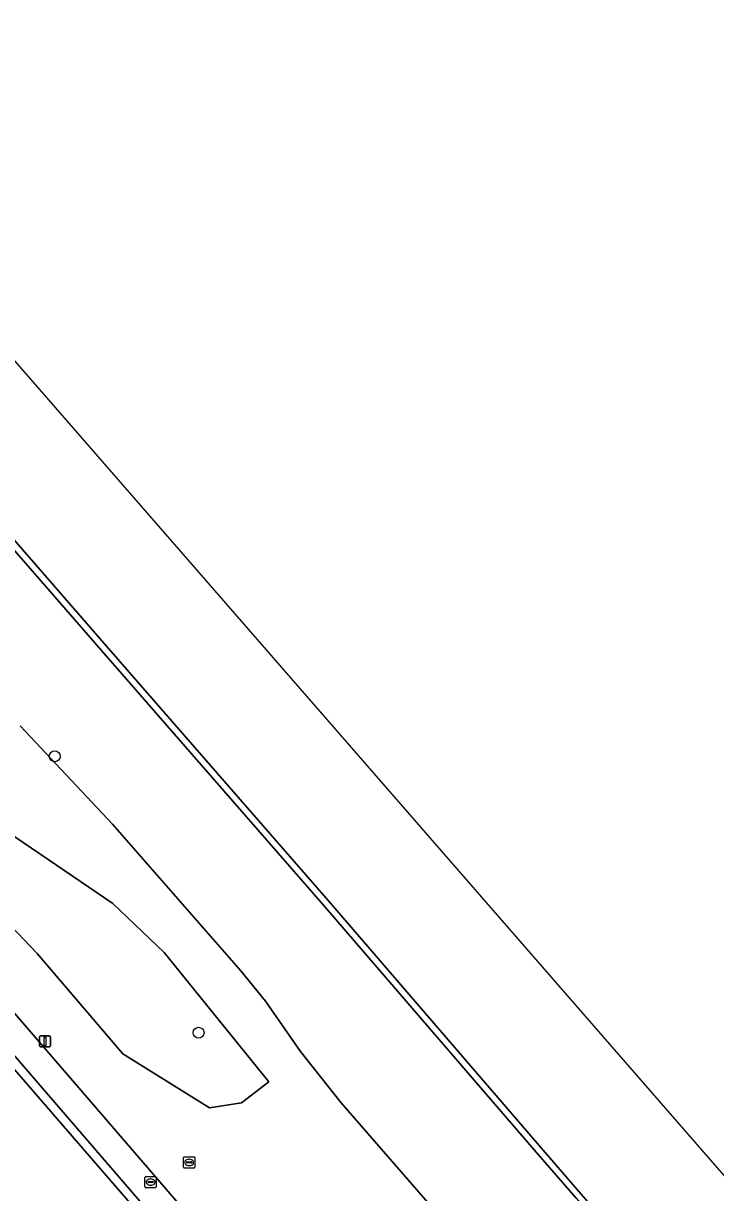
# Model space of a CAD drawing. Extents: x 155887 to 156869, y 383880 to 384678.
# Drawn here: x 156675.3 to 156737.2, y 384573.8 to 384678.4 of the extents above; entities that cross this region are included whole.
import ezdxf

# ---------------------------------------------------------------- set-up
doc = ezdxf.new("R2010")
doc.units = 0
for name, color, linetype in [('IMGEO_Boom', 7, 'Continuous'), ('IMGEO_Erf', 7, 'Continuous'), ('IMGEO_Groenvoorziening', 7, 'Continuous'), ('IMGEO_Haag', 7, 'Continuous'), ('IMGEO_Hek', 7, 'Continuous'), ('IMGEO_Kademuur', 7, 'Continuous'), ('IMGEO_Lichtmast', 7, 'Continuous'), ('IMGEO_Loofbos', 7, 'Continuous'), ('IMGEO_Rijbaan_lokaal_open', 7, 'Continuous'), ('IMGEO_Rioolput', 7, 'Continuous'), ('IMGEO_Waterloop', 7, 'Continuous')]:
    doc.layers.add(name, color=color, linetype=linetype)

msp = doc.modelspace()

# ---------------------------------------------------------------- linework, layer by layer
at = {"layer": 'IMGEO_Boom'}
for centre in [(156678.1, 384612.86), (156690.96, 384588.14)]:
    msp.add_circle(centre, 0.489, dxfattribs=at)
at = {"layer": 'IMGEO_Erf'}
msp.add_lwpolyline([(156681.19, 384577.12), (156663.99, 384596.98), (156641.09, 384577.26), (156672, 384535.8), (156697.77, 384557.95), (156697.59, 384558.16)], close=True, dxfattribs=at)
at = {"layer": 'IMGEO_Groenvoorziening'}
for points in [[(156632.07, 384660.58), (156628.77, 384657.34), (156623.54, 384653.69), (156620.61, 384652.34), (156622.1, 384650.59), (156623.23, 384649.26), (156664.62, 384601.33), (156701.63, 384558.41)], [(156716.02, 384567.72), (156703.71, 384581.87), (156700.08, 384586.47), (156696.95, 384590.95), (156694.73, 384593.66), (156683.26, 384606.79), (156675, 384615.59)]]:
    msp.add_lwpolyline(points, dxfattribs=at)
for points in [[(156673.1, 384606.62), (156670.73, 384605.82), (156669.43, 384602.66), (156676.52, 384595.22), (156684.18, 384586.26), (156691.95, 384581.42), (156694.8, 384581.88), (156697.24, 384583.74), (156687.9, 384595.3), (156683.3, 384599.69)], [(156673.1, 384606.62), (156683.3, 384599.69), (156687.9, 384595.3), (156697.24, 384583.74), (156694.8, 384581.88), (156691.95, 384581.42), (156684.18, 384586.26), (156676.52, 384595.22), (156669.43, 384602.66), (156670.73, 384605.82)], [(156697.59, 384558.16), (156697.77, 384557.95), (156698.32, 384558.42), (156698.13, 384558.65), (156665.07, 384596.98), (156664.61, 384597.51), (156663.99, 384596.98), (156681.19, 384577.12)]]:
    msp.add_lwpolyline(points, close=True, dxfattribs=at)
at = {"layer": 'IMGEO_Haag'}
msp.add_lwpolyline([(156697.59, 384558.16), (156697.77, 384557.95), (156698.32, 384558.42), (156698.13, 384558.65), (156665.07, 384596.98), (156664.61, 384597.51), (156663.99, 384596.98), (156681.19, 384577.12)], close=True, dxfattribs=at)
at = {"layer": 'IMGEO_Hek'}
msp.add_lwpolyline([(156681.19, 384577.12), (156697.59, 384558.16)], dxfattribs=at)
at = {"layer": 'IMGEO_Kademuur'}
msp.add_lwpolyline([(156639.81, 384671.07), (156642.38, 384668.11), (156658.93, 384649.12), (156682.29, 384622.31), (156702.14, 384599.54), (156721.16, 384577.47), (156724.72, 384573.34), (156728.66, 384568.77), (156730.17, 384567.03), (156730.96, 384566.11), (156731.42, 384566.5), (156721.61, 384577.86), (156702.59, 384599.93), (156682.74, 384622.7), (156659.38, 384649.52), (156642.83, 384668.51), (156640.27, 384671.46)], close=True, dxfattribs=at)
at = {"layer": 'IMGEO_Lichtmast'}
for p, q in [((156676.74, 384586.97), (156676.74, 384587.77)), ((156676.74, 384587.77), (156676.74, 384586.97)), ((156676.84, 384587.87), (156677.63, 384587.87)), ((156677.63, 384587.87), (156676.84, 384587.87)), ((156677.73, 384587.77), (156677.73, 384586.97)), ((156677.73, 384586.97), (156677.73, 384587.77)), ((156677.63, 384586.87), (156676.84, 384586.87)), ((156676.84, 384586.87), (156677.63, 384586.87))]:
    msp.add_line(p, q, dxfattribs=at)
msp.add_lwpolyline([(156677.16, 384587.74), (156677.31, 384587.74), (156677.31, 384586.99), (156677.16, 384586.99), (156677.16, 384587.74)], dxfattribs=at)
for centre, start, end in [((156676.84, 384587.77), 90, 180), ((156676.84, 384587.77), 90, 180), ((156677.63, 384587.77), 0, 90), ((156677.63, 384587.77), 360, 90), ((156676.84, 384586.97), 180, 270), ((156676.84, 384586.97), 180, 270), ((156677.63, 384586.97), 270, 0), ((156677.63, 384586.97), 270, 0)]:
    msp.add_arc(centre, 0.1, start, end, dxfattribs=at)
at = {"layer": 'IMGEO_Loofbos'}
for points in [[(156724.72, 384573.34), (156721.16, 384577.47), (156702.14, 384599.54), (156682.29, 384622.31), (156658.93, 384649.12)], [(156675, 384615.59), (156683.26, 384606.79), (156694.73, 384593.66), (156696.95, 384590.95), (156700.08, 384586.47), (156703.71, 384581.87), (156716.02, 384567.72)]]:
    msp.add_lwpolyline(points, dxfattribs=at)
at = {"layer": 'IMGEO_Rijbaan_lokaal_open'}
msp.add_lwpolyline([(156746.36, 384506.52), (156701.63, 384558.41), (156664.62, 384601.33), (156623.23, 384649.26), (156622.1, 384650.59), (156620.17, 384648.93), (156622.83, 384645.85), (156660.15, 384602.65), (156660.28, 384602.5), (156660.87, 384601.82), (156664.61, 384597.51), (156665.07, 384596.98), (156698.13, 384558.65), (156698.32, 384558.42), (156702.06, 384554.11), (156739.97, 384510.11)], dxfattribs=at)
at = {"layer": 'IMGEO_Rioolput'}
for p, q in [((156689.62, 384576.12), (156689.62, 384576.97)), ((156689.69, 384577.04), (156690.54, 384577.04)), ((156690.62, 384576.97), (156690.62, 384576.12)), ((156690.54, 384576.04), (156689.69, 384576.04)), ((156689.87, 384576.54), (156689.87, 384576.55)), ((156690.31, 384576.5), (156689.91, 384576.5)), ((156689.92, 384576.59), (156690.32, 384576.59)), ((156690.1, 384576.82), (156690.13, 384576.82)), ((156690.13, 384576.26), (156690.1, 384576.26)), ((156690.36, 384576.55), (156690.36, 384576.54)), ((156686.17, 384574.36), (156686.17, 384575.21)), ((156686.25, 384575.28), (156687.1, 384575.28)), ((156686.66, 384575.06), (156686.69, 384575.06)), ((156687.18, 384575.21), (156687.18, 384574.36)), ((156687.1, 384574.28), (156686.25, 384574.28)), ((156686.43, 384574.78), (156686.43, 384574.79)), ((156686.87, 384574.74), (156686.47, 384574.74)), ((156686.48, 384574.83), (156686.87, 384574.83)), ((156686.68, 384574.5), (156686.66, 384574.5)), ((156686.92, 384574.79), (156686.92, 384574.78))]:
    msp.add_line(p, q, dxfattribs=at)
for points in [[(156689.62, 384576.12), (156689.62, 384576.97)], [(156689.69, 384577.04), (156690.54, 384577.04)], [(156690.62, 384576.97), (156690.62, 384576.12)], [(156690.54, 384576.04), (156689.69, 384576.04)], [(156686.17, 384574.36), (156686.17, 384575.21)], [(156686.25, 384575.28), (156687.1, 384575.28)], [(156687.18, 384575.21), (156687.18, 384574.36)], [(156687.1, 384574.28), (156686.25, 384574.28)]]:
    msp.add_lwpolyline(points, dxfattribs=at)
for centre, radius, start, end in [((156689.69, 384576.97), 0.0765, 91.552, 178.448), ((156689.69, 384576.97), 0.0765, 91.552, 178.448), ((156690.54, 384576.97), 0.0765, 1.552, 88.448), ((156690.54, 384576.97), 0.0765, 1.552, 88.448), ((156689.69, 384576.12), 0.0765, 181.552, 268.448), ((156689.69, 384576.12), 0.0765, 181.552, 268.448), ((156689.92, 384576.55), 0.0403, 85.8775, 175.7526), ((156689.91, 384576.54), 0.0366, 178.938, 274.7102), ((156690.32, 384576.54), 0.043, 264.8664, 352.4533), ((156690.32, 384576.55), 0.0386, 1.7309, 96.639), ((156690.54, 384576.12), 0.0765, 271.552, 358.448), ((156690.54, 384576.12), 0.0765, 271.552, 358.448), ((156686.25, 384575.21), 0.0765, 91.552, 178.448), ((156686.25, 384575.21), 0.0765, 91.552, 178.448), ((156687.1, 384575.21), 0.0765, 1.552, 88.448), ((156687.1, 384575.21), 0.0765, 1.552, 88.448), ((156686.25, 384574.36), 0.0765, 181.552, 268.448), ((156686.25, 384574.36), 0.0765, 181.552, 268.448), ((156686.47, 384574.79), 0.0403, 85.8775, 175.7526), ((156686.47, 384574.78), 0.0366, 178.938, 274.7102), ((156686.88, 384574.79), 0.0386, 1.7309, 96.639), ((156686.87, 384574.78), 0.043, 264.8664, 352.4533), ((156687.1, 384574.36), 0.0765, 271.552, 358.448), ((156687.1, 384574.36), 0.0765, 271.552, 358.448)]:
    msp.add_arc(centre, radius, start, end, dxfattribs=at)
for centre, major_axis, ratio, start_param, end_param in [((156690.1, 384576.54), (-0.387, 0.002), 0.722429, 4.712389, 7.853982), ((156690.13, 384576.54), (-0.39, 0.002), 0.717154, 1.570796, 4.712389), ((156686.66, 384574.78), (-0.387, 0.002), 0.722429, 4.712389, 7.853982), ((156686.69, 384574.78), (-0.39, 0.002), 0.717154, 1.570796, 4.712389)]:
    msp.add_ellipse(centre, major_axis=major_axis, ratio=ratio, start_param=start_param, end_param=end_param, dxfattribs=at)
at = {"layer": 'IMGEO_Waterloop'}
msp.add_lwpolyline([(156868.63, 384425.31), (156648.24, 384678.4), (156640.27, 384671.46), (156642.83, 384668.51), (156659.38, 384649.52), (156682.74, 384622.7), (156702.59, 384599.93), (156721.61, 384577.86), (156731.42, 384566.5), (156730.96, 384566.11), (156730.17, 384567.03), (156729.66, 384566.58), (156729.55, 384566.43), (156732.51, 384562.96), (156733.19, 384563.53), (156732.05, 384564.87), (156732.07, 384565.04), (156732.39, 384565.32), (156750.69, 384544.16)], dxfattribs=at)

doc.saveas('drawing.dxf')
